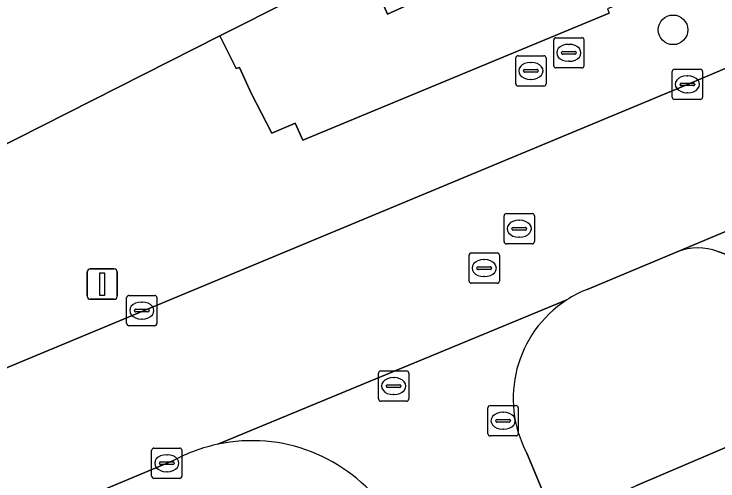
# Model space of a CAD drawing. Extents: x 157793 to 159380, y 380877 to 382313.
# Drawn here: x 158561.26 to 158584.49, y 381605.44 to 381620.84 of the extents above; entities that cross this region are included whole.
import ezdxf

# ---------------------------------------------------------------- set-up
doc = ezdxf.new("R2010")
doc.units = 0
for name, color, linetype in [('IMGEO_Boom', 7, 'Continuous'), ('IMGEO_Brandkraan', 7, 'Continuous'), ('IMGEO_Erf', 7, 'Continuous'), ('IMGEO_Kolk', 7, 'Continuous'), ('IMGEO_Lichtmast', 7, 'Continuous'), ('IMGEO_Parkeervlak_open', 7, 'Continuous'), ('IMGEO_Rijbaan_lokaal_open', 7, 'Continuous'), ('IMGEO_Rioolput', 7, 'Continuous'), ('IMGEO_Voetpad_open', 7, 'Continuous')]:
    doc.layers.add(name, color=color, linetype=linetype)

msp = doc.modelspace()

# ---------------------------------------------------------------- linework, layer by layer
at = {"layer": 'IMGEO_Boom'}
msp.add_circle((158583.011, 381620.324), 0.489, dxfattribs=at)
at = {"layer": 'IMGEO_Brandkraan'}
for p, q in [((158579.072, 381619.139), (158579.072, 381619.991)), ((158579.147, 381620.065), (158579.999, 381620.065)), ((158580.073, 381619.991), (158580.073, 381619.139)), ((158579.56, 381619.845), (158579.585, 381619.845)), ((158579.331, 381619.559), (158579.331, 381619.571)), ((158579.769, 381619.522), (158579.371, 381619.522)), ((158579.374, 381619.608), (158579.772, 381619.608)), ((158579.815, 381619.571), (158579.815, 381619.559)), ((158579.583, 381619.285), (158579.558, 381619.285)), ((158579.999, 381619.065), (158579.147, 381619.065))]:
    msp.add_line(p, q, dxfattribs=at)
for points in [[(158579.072, 381619.139), (158579.072, 381619.991)], [(158579.147, 381620.065), (158579.999, 381620.065)], [(158580.073, 381619.991), (158580.073, 381619.139)], [(158579.999, 381619.065), (158579.147, 381619.065)]]:
    msp.add_lwpolyline(points, dxfattribs=at)
for centre, radius, start, end in [((158579.149, 381619.989), 0.0765, 91.552, 178.448), ((158579.149, 381619.989), 0.0765, 91.552, 178.448), ((158579.997, 381619.989), 0.0765, 1.552, 88.448), ((158579.997, 381619.989), 0.0765, 1.552, 88.448), ((158579.371, 381619.568), 0.0403, 85.8775, 175.7526), ((158579.368, 381619.558), 0.0366, 178.938, 274.7102), ((158579.772, 381619.565), 0.043, 264.8664, 352.4533), ((158579.776, 381619.57), 0.0386, 1.7309, 96.639), ((158579.149, 381619.141), 0.0765, 181.552, 268.448), ((158579.149, 381619.141), 0.0765, 181.552, 268.448), ((158579.997, 381619.141), 0.0765, 271.552, 358.448), ((158579.997, 381619.141), 0.0765, 271.552, 358.448)]:
    msp.add_arc(centre, radius, start, end, dxfattribs=at)
for centre, major_axis, ratio, start_param, end_param in [((158579.559, 381619.565), (-0.387, 0.002), 0.722429, 4.712389, 7.853982), ((158579.584, 381619.565), (-0.39, 0.002), 0.717154, 1.570796, 4.712389)]:
    msp.add_ellipse(centre, major_axis=major_axis, ratio=ratio, start_param=start_param, end_param=end_param, dxfattribs=at)
at = {"layer": 'IMGEO_Erf'}
for points in [[(158557.141, 381614.605), (158568.05, 381620.122), (158572.848, 381622.543), (158573.589, 381620.844), (158577.358, 381622.561), (158576.594, 381624.539), (158576.365, 381625.217), (158574.905, 381629.406), (158573.452, 381633.012), (158571.801, 381636.532), (158569.958, 381639.955), (158568.069, 381643.358), (158566.029, 381646.671), (158563.841, 381649.89), (158559.306, 381655.907)], [(158606.059, 381605.323), (158609.079, 381606.626), (158608.4, 381608.261), (158604.076, 381606.416), (158601.839, 381611.659), (158603.321, 381612.291), (158605.381, 381613.172), (158604.6, 381615.009), (158581.784, 381605.275)]]:
    msp.add_lwpolyline(points, dxfattribs=at)
at = {"layer": 'IMGEO_Kolk'}
for p, q in [((158582.985, 381618.098), (158582.985, 381618.95)), ((158583.06, 381619.024), (158583.912, 381619.024)), ((158583.986, 381618.95), (158583.986, 381618.098)), ((158583.473, 381618.804), (158583.498, 381618.804)), ((158583.244, 381618.518), (158583.244, 381618.53)), ((158583.682, 381618.481), (158583.284, 381618.481)), ((158583.287, 381618.567), (158583.685, 381618.567)), ((158583.728, 381618.53), (158583.728, 381618.518)), ((158583.496, 381618.244), (158583.471, 381618.244)), ((158583.912, 381618.024), (158583.06, 381618.024)), ((158564.979, 381610.633), (158564.979, 381611.485)), ((158565.054, 381611.559), (158565.906, 381611.559)), ((158565.98, 381611.485), (158565.98, 381610.633)), ((158565.467, 381611.339), (158565.492, 381611.339)), ((158565.238, 381611.053), (158565.238, 381611.065)), ((158565.676, 381611.016), (158565.278, 381611.016)), ((158565.281, 381611.102), (158565.679, 381611.102)), ((158565.722, 381611.065), (158565.722, 381611.053)), ((158565.49, 381610.779), (158565.465, 381610.779)), ((158565.906, 381610.559), (158565.054, 381610.559)), ((158565.879, 381606.52), (158566.731, 381606.52)), ((158565.804, 381605.594), (158565.804, 381606.446)), ((158566.292, 381606.3), (158566.317, 381606.3)), ((158566.805, 381606.446), (158566.805, 381605.594)), ((158566.106, 381606.063), (158566.504, 381606.063)), ((158566.063, 381606.014), (158566.063, 381606.026)), ((158566.501, 381605.977), (158566.103, 381605.977)), ((158566.547, 381606.026), (158566.547, 381606.014)), ((158566.315, 381605.74), (158566.29, 381605.74)), ((158566.731, 381605.52), (158565.879, 381605.52))]:
    msp.add_line(p, q, dxfattribs=at)
for points in [[(158582.985, 381618.098), (158582.985, 381618.95)], [(158583.06, 381619.024), (158583.912, 381619.024)], [(158583.986, 381618.95), (158583.986, 381618.098)], [(158583.912, 381618.024), (158583.06, 381618.024)], [(158564.979, 381610.633), (158564.979, 381611.485)], [(158565.054, 381611.559), (158565.906, 381611.559)], [(158565.98, 381611.485), (158565.98, 381610.633)], [(158565.906, 381610.559), (158565.054, 381610.559)], [(158565.879, 381606.52), (158566.731, 381606.52)], [(158565.804, 381605.594), (158565.804, 381606.446)], [(158566.805, 381606.446), (158566.805, 381605.594)], [(158566.731, 381605.52), (158565.879, 381605.52)]]:
    msp.add_lwpolyline(points, dxfattribs=at)
for centre, radius, start, end in [((158583.062, 381618.948), 0.0765, 91.552, 178.448), ((158583.062, 381618.948), 0.0765, 91.552, 178.448), ((158583.91, 381618.948), 0.0765, 1.552, 88.448), ((158583.91, 381618.948), 0.0765, 1.552, 88.448), ((158583.284, 381618.527), 0.0403, 85.8775, 175.7526), ((158583.281, 381618.517), 0.0366, 178.938, 274.7102), ((158583.685, 381618.524), 0.043, 264.8664, 352.4533), ((158583.689, 381618.529), 0.0386, 1.7309, 96.639), ((158583.062, 381618.1), 0.0765, 181.552, 268.448), ((158583.062, 381618.1), 0.0765, 181.552, 268.448), ((158583.91, 381618.1), 0.0765, 271.552, 358.448), ((158583.91, 381618.1), 0.0765, 271.552, 358.448), ((158565.056, 381611.483), 0.0765, 91.552, 178.448), ((158565.056, 381611.483), 0.0765, 91.552, 178.448), ((158565.904, 381611.483), 0.0765, 1.552, 88.448), ((158565.904, 381611.483), 0.0765, 1.552, 88.448), ((158565.278, 381611.062), 0.0403, 85.8775, 175.7526), ((158565.275, 381611.052), 0.0366, 178.938, 274.7102), ((158565.679, 381611.059), 0.043, 264.8664, 352.4533), ((158565.683, 381611.064), 0.0386, 1.7309, 96.639), ((158565.056, 381610.635), 0.0765, 181.552, 268.448), ((158565.056, 381610.635), 0.0765, 181.552, 268.448), ((158565.904, 381610.635), 0.0765, 271.552, 358.448), ((158565.904, 381610.635), 0.0765, 271.552, 358.448), ((158565.881, 381606.444), 0.0765, 91.552, 178.448), ((158565.881, 381606.444), 0.0765, 91.552, 178.448), ((158566.729, 381606.444), 0.0765, 1.552, 88.448), ((158566.729, 381606.444), 0.0765, 1.552, 88.448), ((158566.103, 381606.023), 0.0403, 85.8775, 175.7526), ((158566.508, 381606.025), 0.0386, 1.7309, 96.639), ((158566.1, 381606.013), 0.0366, 178.938, 274.7102), ((158566.504, 381606.02), 0.043, 264.8664, 352.4533), ((158565.881, 381605.596), 0.0765, 181.552, 268.448), ((158565.881, 381605.596), 0.0765, 181.552, 268.448), ((158566.729, 381605.596), 0.0765, 271.552, 358.448), ((158566.729, 381605.596), 0.0765, 271.552, 358.448)]:
    msp.add_arc(centre, radius, start, end, dxfattribs=at)
for centre, major_axis, ratio, start_param, end_param in [((158583.472, 381618.524), (-0.387, 0.002), 0.722429, 4.712389, 7.853982), ((158583.497, 381618.524), (-0.39, 0.002), 0.717154, 1.570796, 4.712389), ((158565.466, 381611.059), (-0.387, 0.002), 0.722429, 4.712389, 7.853982), ((158565.491, 381611.059), (-0.39, 0.002), 0.717154, 1.570796, 4.712389), ((158566.291, 381606.02), (-0.387, 0.002), 0.722429, 4.712389, 7.853982), ((158566.316, 381606.02), (-0.39, 0.002), 0.717154, 1.570796, 4.712389)]:
    msp.add_ellipse(centre, major_axis=major_axis, ratio=ratio, start_param=start_param, end_param=end_param, dxfattribs=at)
at = {"layer": 'IMGEO_Lichtmast'}
for p, q in [((158563.678, 381611.532), (158563.678, 381612.332)), ((158563.678, 381612.332), (158563.678, 381611.532)), ((158563.778, 381612.432), (158564.568, 381612.432)), ((158564.568, 381612.432), (158563.778, 381612.432)), ((158564.668, 381612.332), (158564.668, 381611.532)), ((158564.668, 381611.532), (158564.668, 381612.332)), ((158564.568, 381611.432), (158563.778, 381611.432)), ((158563.778, 381611.432), (158564.568, 381611.432))]:
    msp.add_line(p, q, dxfattribs=at)
msp.add_lwpolyline([(158564.098, 381612.307), (158564.248, 381612.307), (158564.248, 381611.557), (158564.098, 381611.557), (158564.098, 381612.307)], dxfattribs=at)
for centre, start, end in [((158563.778, 381612.332), 90, 180), ((158563.778, 381612.332), 90, 180), ((158564.568, 381612.332), 0, 90), ((158564.568, 381612.332), 360, 90), ((158563.778, 381611.532), 180, 270), ((158563.778, 381611.532), 180, 270), ((158564.568, 381611.532), 270, 0), ((158564.568, 381611.532), 270, 0)]:
    msp.add_arc(centre, 0.1, start, end, dxfattribs=at)
at = {"layer": 'IMGEO_Parkeervlak_open'}
for points in [[(158620.721, 381628.617), (158606.565, 381622.843), (158583.153, 381612.994)], [(158584.493, 381613.006), (158586.389, 381612.342)]]:
    msp.add_lwpolyline(points, dxfattribs=at)
msp.add_arc((158583.838, 381611.282), 1.844, 69.212, 111.8142, dxfattribs=at)
at = {"layer": 'IMGEO_Rijbaan_lokaal_open'}
for points in [[(158580.177, 381611.756), (158583.153, 381612.994), (158606.565, 381622.843), (158604.623, 381627.506), (158583.486, 381618.524), (158558.568, 381608.16), (158508.298, 381586.82), (158503.531, 381584.802), (158496.081, 381581.628), (158489.397, 381578.761), (158489.186, 381578.677), (158452.802, 381563.201), (158454.919, 381558.631), (158455.915, 381559.059), (158561.679, 381604.089)], [(158579.503, 381611.408), (158567.988, 381606.645)], [(158567.988, 381606.645), (158579.503, 381611.408)], [(158580.054, 381601.907), (158579.102, 381604.166), (158578.187, 381606.348)], [(158561.679, 381604.089), (158566.529, 381606.106)]]:
    msp.add_lwpolyline(points, dxfattribs=at)
for centre, radius, start, end in [((158581.634, 381608.107), 3.93, 111.7696, 122.8469), ((158581.608, 381608.159), 3.871, 122.9383, 207.9048), ((158569.116, 381601.359), 5.405, 35.4673, 102.0417), ((158569.12, 381601.337), 5.428, 102.0378, 118.5138)]:
    msp.add_arc(centre, radius, start, end, dxfattribs=at)
at = {"layer": 'IMGEO_Rioolput'}
for p, q in [((158577.82, 381618.543), (158577.82, 381619.395)), ((158577.895, 381619.469), (158578.747, 381619.469)), ((158578.821, 381619.395), (158578.821, 381618.543)), ((158578.308, 381619.249), (158578.333, 381619.249)), ((158578.079, 381618.963), (158578.079, 381618.975)), ((158578.517, 381618.926), (158578.119, 381618.926)), ((158578.122, 381619.012), (158578.52, 381619.012)), ((158578.563, 381618.975), (158578.563, 381618.963)), ((158578.331, 381618.689), (158578.306, 381618.689)), ((158578.747, 381618.469), (158577.895, 381618.469)), ((158577.435, 381613.334), (158577.435, 381614.186)), ((158577.51, 381614.26), (158578.362, 381614.26)), ((158578.436, 381614.186), (158578.436, 381613.334)), ((158577.923, 381614.04), (158577.948, 381614.04)), ((158577.694, 381613.754), (158577.694, 381613.766)), ((158578.132, 381613.717), (158577.734, 381613.717)), ((158577.737, 381613.803), (158578.135, 381613.803)), ((158578.178, 381613.766), (158578.178, 381613.754)), ((158577.946, 381613.48), (158577.921, 381613.48)), ((158578.362, 381613.26), (158577.51, 381613.26)), ((158576.279, 381612.033), (158576.279, 381612.885)), ((158576.354, 381612.959), (158577.206, 381612.959)), ((158577.28, 381612.885), (158577.28, 381612.033)), ((158576.767, 381612.739), (158576.792, 381612.739)), ((158576.538, 381612.453), (158576.538, 381612.465)), ((158576.976, 381612.416), (158576.578, 381612.416)), ((158576.581, 381612.502), (158576.979, 381612.502)), ((158577.022, 381612.465), (158577.022, 381612.453)), ((158576.79, 381612.179), (158576.765, 381612.179)), ((158577.206, 381611.959), (158576.354, 381611.959)), ((158573.365, 381609.067), (158574.217, 381609.067)), ((158573.29, 381608.141), (158573.29, 381608.993)), ((158573.778, 381608.847), (158573.803, 381608.847)), ((158574.291, 381608.993), (158574.291, 381608.141)), ((158573.592, 381608.61), (158573.99, 381608.61)), ((158573.549, 381608.561), (158573.549, 381608.573)), ((158573.987, 381608.524), (158573.589, 381608.524)), ((158574.033, 381608.573), (158574.033, 381608.561)), ((158573.801, 381608.287), (158573.776, 381608.287)), ((158574.217, 381608.067), (158573.365, 381608.067)), ((158576.978, 381607.921), (158577.83, 381607.921)), ((158576.903, 381606.995), (158576.903, 381607.847)), ((158577.391, 381607.701), (158577.416, 381607.701)), ((158577.904, 381607.847), (158577.904, 381606.995)), ((158577.205, 381607.464), (158577.603, 381607.464)), ((158577.162, 381607.415), (158577.162, 381607.427)), ((158577.6, 381607.378), (158577.202, 381607.378)), ((158577.646, 381607.427), (158577.646, 381607.415)), ((158577.414, 381607.141), (158577.389, 381607.141)), ((158577.83, 381606.921), (158576.978, 381606.921))]:
    msp.add_line(p, q, dxfattribs=at)
for points in [[(158577.82, 381618.543), (158577.82, 381619.395)], [(158577.895, 381619.469), (158578.747, 381619.469)], [(158578.821, 381619.395), (158578.821, 381618.543)], [(158578.747, 381618.469), (158577.895, 381618.469)], [(158577.435, 381613.334), (158577.435, 381614.186)], [(158577.51, 381614.26), (158578.362, 381614.26)], [(158578.436, 381614.186), (158578.436, 381613.334)], [(158578.362, 381613.26), (158577.51, 381613.26)], [(158576.279, 381612.033), (158576.279, 381612.885)], [(158576.354, 381612.959), (158577.206, 381612.959)], [(158577.28, 381612.885), (158577.28, 381612.033)], [(158577.206, 381611.959), (158576.354, 381611.959)], [(158573.365, 381609.067), (158574.217, 381609.067)], [(158573.29, 381608.141), (158573.29, 381608.993)], [(158574.291, 381608.993), (158574.291, 381608.141)], [(158574.217, 381608.067), (158573.365, 381608.067)], [(158576.978, 381607.921), (158577.83, 381607.921)], [(158576.903, 381606.995), (158576.903, 381607.847)], [(158577.904, 381607.847), (158577.904, 381606.995)], [(158577.83, 381606.921), (158576.978, 381606.921)]]:
    msp.add_lwpolyline(points, dxfattribs=at)
for centre, radius, start, end in [((158577.897, 381619.393), 0.0765, 91.552, 178.448), ((158577.897, 381619.393), 0.0765, 91.552, 178.448), ((158578.745, 381619.393), 0.0765, 1.552, 88.448), ((158578.745, 381619.393), 0.0765, 1.552, 88.448), ((158578.119, 381618.972), 0.0403, 85.8775, 175.7526), ((158578.116, 381618.962), 0.0366, 178.938, 274.7102), ((158578.52, 381618.969), 0.043, 264.8664, 352.4533), ((158578.524, 381618.974), 0.0386, 1.7309, 96.639), ((158577.897, 381618.545), 0.0765, 181.552, 268.448), ((158577.897, 381618.545), 0.0765, 181.552, 268.448), ((158578.745, 381618.545), 0.0765, 271.552, 358.448), ((158578.745, 381618.545), 0.0765, 271.552, 358.448), ((158577.512, 381614.184), 0.0765, 91.552, 178.448), ((158577.512, 381614.184), 0.0765, 91.552, 178.448), ((158578.36, 381614.184), 0.0765, 1.552, 88.448), ((158578.36, 381614.184), 0.0765, 1.552, 88.448), ((158577.734, 381613.763), 0.0403, 85.8775, 175.7526), ((158577.731, 381613.753), 0.0366, 178.938, 274.7102), ((158578.135, 381613.76), 0.043, 264.8664, 352.4533), ((158578.139, 381613.765), 0.0386, 1.7309, 96.639), ((158577.512, 381613.336), 0.0765, 181.552, 268.448), ((158577.512, 381613.336), 0.0765, 181.552, 268.448), ((158578.36, 381613.336), 0.0765, 271.552, 358.448), ((158578.36, 381613.336), 0.0765, 271.552, 358.448), ((158576.356, 381612.883), 0.0765, 91.552, 178.448), ((158576.356, 381612.883), 0.0765, 91.552, 178.448), ((158577.204, 381612.883), 0.0765, 1.552, 88.448), ((158577.204, 381612.883), 0.0765, 1.552, 88.448), ((158576.578, 381612.462), 0.0403, 85.8775, 175.7526), ((158576.575, 381612.452), 0.0366, 178.938, 274.7102), ((158576.979, 381612.459), 0.043, 264.8664, 352.4533), ((158576.983, 381612.464), 0.0386, 1.7309, 96.639), ((158576.356, 381612.035), 0.0765, 181.552, 268.448), ((158576.356, 381612.035), 0.0765, 181.552, 268.448), ((158577.204, 381612.035), 0.0765, 271.552, 358.448), ((158577.204, 381612.035), 0.0765, 271.552, 358.448), ((158573.367, 381608.991), 0.0765, 91.552, 178.448), ((158573.367, 381608.991), 0.0765, 91.552, 178.448), ((158574.215, 381608.991), 0.0765, 1.552, 88.448), ((158574.215, 381608.991), 0.0765, 1.552, 88.448), ((158573.589, 381608.57), 0.0403, 85.8775, 175.7526), ((158573.994, 381608.572), 0.0386, 1.7309, 96.639), ((158573.586, 381608.56), 0.0366, 178.938, 274.7102), ((158573.99, 381608.567), 0.043, 264.8664, 352.4533), ((158573.367, 381608.143), 0.0765, 181.552, 268.448), ((158573.367, 381608.143), 0.0765, 181.552, 268.448), ((158574.215, 381608.143), 0.0765, 271.552, 358.448), ((158574.215, 381608.143), 0.0765, 271.552, 358.448), ((158576.98, 381607.845), 0.0765, 91.552, 178.448), ((158576.98, 381607.845), 0.0765, 91.552, 178.448), ((158577.828, 381607.845), 0.0765, 1.552, 88.448), ((158577.828, 381607.845), 0.0765, 1.552, 88.448), ((158577.202, 381607.424), 0.0403, 85.8775, 175.7526), ((158577.607, 381607.426), 0.0386, 1.7309, 96.639), ((158577.199, 381607.414), 0.0366, 178.938, 274.7102), ((158577.603, 381607.421), 0.043, 264.8664, 352.4533), ((158576.98, 381606.997), 0.0765, 181.552, 268.448), ((158576.98, 381606.997), 0.0765, 181.552, 268.448), ((158577.828, 381606.997), 0.0765, 271.552, 358.448), ((158577.828, 381606.997), 0.0765, 271.552, 358.448)]:
    msp.add_arc(centre, radius, start, end, dxfattribs=at)
for centre, major_axis, ratio, start_param, end_param in [((158578.307, 381618.969), (-0.387, 0.002), 0.722429, 4.712389, 7.853982), ((158578.332, 381618.969), (-0.39, 0.002), 0.717154, 1.570796, 4.712389), ((158577.922, 381613.76), (-0.387, 0.002), 0.722429, 4.712389, 7.853982), ((158577.947, 381613.76), (-0.39, 0.002), 0.717154, 1.570796, 4.712389), ((158576.766, 381612.459), (-0.387, 0.002), 0.722429, 4.712389, 7.853982), ((158576.791, 381612.459), (-0.39, 0.002), 0.717154, 1.570796, 4.712389), ((158573.777, 381608.567), (-0.387, 0.002), 0.722429, 4.712389, 7.853982), ((158573.802, 381608.567), (-0.39, 0.002), 0.717154, 1.570796, 4.712389), ((158577.39, 381607.421), (-0.387, 0.002), 0.722429, 4.712389, 7.853982), ((158577.415, 381607.421), (-0.39, 0.002), 0.717154, 1.570796, 4.712389)]:
    msp.add_ellipse(centre, major_axis=major_axis, ratio=ratio, start_param=start_param, end_param=end_param, dxfattribs=at)
at = {"layer": 'IMGEO_Voetpad_open'}
for points in [[(158613.031, 381634.336), (158608.109, 381632.352), (158582.943, 381622.212), (158583.003, 381622.102), (158582.178, 381621.731), (158582.235, 381621.596), (158580.844, 381621.014), (158580.901, 381620.874), (158570.794, 381616.681), (158570.541, 381617.242), (158569.77, 381616.913), (158569.085, 381618.235), (158568.708, 381619.076), (158568.594, 381619.05), (158568.05, 381620.122), (158557.141, 381614.605), (158557.436, 381613.972), (158533.815, 381603.569)], [(158583.486, 381618.524), (158604.623, 381627.506), (158608.259, 381628.976)], [(158580.306, 381622.94), (158579.361, 381625.602), (158577.382, 381624.965), (158577.172, 381625.579), (158576.365, 381625.217), (158576.594, 381624.539), (158577.358, 381622.561), (158573.589, 381620.844), (158572.848, 381622.543), (158568.05, 381620.122), (158568.594, 381619.05), (158568.708, 381619.076), (158569.085, 381618.235), (158569.77, 381616.913), (158570.541, 381617.242), (158570.794, 381616.681), (158580.901, 381620.874)], [(158558.568, 381608.16), (158583.486, 381618.524)], [(158578.187, 381606.348), (158579.102, 381604.166), (158581.325, 381605.07), (158581.784, 381605.275), (158604.6, 381615.009), (158605.381, 381613.172), (158606.161, 381613.505), (158607.207, 381611.057), (158608.423, 381611.579), (158612.219, 381613.21), (158611.646, 381616.443), (158611.393, 381618.114)], [(158586.389, 381612.342), (158584.493, 381613.006)], [(158583.153, 381612.994), (158580.177, 381611.756)], [(158566.529, 381606.106), (158561.679, 381604.089)]]:
    msp.add_lwpolyline(points, dxfattribs=at)
for centre, radius, start, end in [((158583.838, 381611.282), 1.844, 69.212, 111.8142), ((158581.634, 381608.107), 3.93, 111.7696, 122.8469), ((158581.608, 381608.159), 3.871, 122.9383, 207.9048), ((158569.116, 381601.359), 5.405, 35.4673, 102.0417), ((158569.12, 381601.337), 5.428, 102.0378, 118.5138)]:
    msp.add_arc(centre, radius, start, end, dxfattribs=at)

doc.saveas('drawing.dxf')
